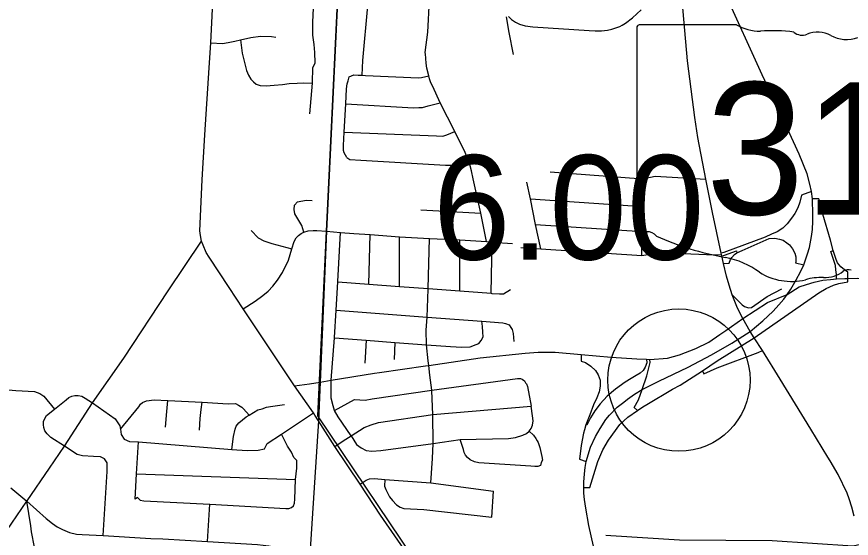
# Model space of a CAD drawing. Extents: x 1729596 to 1934326, y 644115 to 911751.
# Drawn here: x 1812277 to 1821078, y 737725 to 743222 of the extents above; entities that cross this region are included whole.
import ezdxf

# ---------------------------------------------------------------- set-up
doc = ezdxf.new("R2010")
doc.units = 0
for name, color, linetype in [('Default', 7, 'Continuous'), ('GM_X_City_Street', 7, 'Continuous'), ('GM_X_Corporation', 7, 'Continuous'), ('GM_X_Interchange_Ramps', 7, 'Continuous'), ('GM_X_State_Route', 7, 'Continuous'), ('GM_X_State_Shield', 7, 'Continuous'), ('GM_X_Township', 7, 'Continuous')]:
    doc.layers.add(name, color=color, linetype=linetype)

msp = doc.modelspace()

# ---------------------------------------------------------------- linework, layer by layer
at = {"layer": 'Default'}
msp.add_circle((1819260.4, 739391.8), 750, dxfattribs=at)
at = {"layer": 'GM_X_City_Street'}
for points in [[(1820011.8, 739903.3), (1819933.1, 740040.5), (1819879.5, 740151), (1819821, 740289.9), (1819788.6, 740392.2), (1819760.8, 740486.5), (1819728.6, 740619.4), (1819714.1, 740700), (1819708.2, 740715.9), (1819706.3, 740730.7), (1819612.9, 741156.7), (1819543.4, 741509.2), (1819461, 741950), (1819427.2, 742160.5), (1819349.1, 742757.4), (1819292.7, 743394.5), (1819202.4, 744281.3), (1819169.4, 744481.1), (1819164.7, 744500.9)], [(1816586.7, 742831.1), (1816586.1, 742837.6), (1816585.7, 742842.8), (1816613, 743058.6), (1816631.2, 743397.1), (1816646.9, 743684.4), (1816670.3, 744151.7), (1816674.5, 744200.9)], [(1815421.1, 739022.4), (1815406.2, 739045.4), (1815205.8, 739330.2), (1814666, 740142.8), (1814516.2, 740368.1), (1814305.9, 740687.6), (1814274.1, 740736.2), (1814242.4, 740812.6), (1814227.5, 740857.2), (1814215.6, 740916.8), (1814209.6, 740964.4), (1814234.4, 741501.2), (1814262.2, 741975.5), (1814305.9, 742682.9), (1814325.7, 742944.9), (1814352.9, 743518), (1814368.3, 743812.4)], [(1815369.2, 742197.6), (1815395, 742522.2), (1815395.5, 742528.3), (1815399.7, 742682.6), (1815425.9, 742737.2), (1815421.6, 742846.1), (1815415.2, 742927.1), (1815400.3, 743027.4), (1815399.2, 743162.9), (1815412.5, 743467.4)], [(1815928.8, 742761.5), (1815928.8, 742761.6), (1815980.2, 743334.6), (1815980.3, 743335.9)], [(1817464.5, 743223.5), (1817495.8, 743193.1), (1817536.6, 743163.6), (1817578.3, 743141.9), (1817639.9, 743124.5), (1817719.8, 743113.2), (1818314.4, 743075.9), (1818376, 743074.2), (1818442.9, 743074.2), (1818506.2, 743079.4), (1818552.2, 743089.8), (1818596.5, 743102.8), (1818635.6, 743117.6), (1818662.5, 743131.5), (1818696.3, 743154.1), (1818770.1, 743211.3), (1818863, 743295.5)], [(1817515.8, 742825.1), (1817469.8, 743056.8), (1817443.3, 743221.7)], [(1814325.7, 742944.9), (1814446.8, 742940.9), (1814506.3, 742950.8), (1814577.7, 742962.7), (1814637.2, 742976.6), (1814744.4, 743002.4), (1814847.6, 743016.3), (1814962.7, 743012.3), (1815010.3, 743004.4)], [(1814637.2, 742976.6), (1814655.5, 742836), (1814678.5, 742740.2), (1814699.4, 742656.3), (1814721.9, 742604.5), (1814744.3, 742564.7), (1814772.6, 742535), (1814800.8, 742509.3), (1814842.9, 742495.8), (1814908.8, 742494.5), (1814992.6, 742499.6), (1815080.3, 742506.6), (1815150, 742519.4), (1815235.9, 742520.4), (1815297.7, 742523.2), (1815395, 742522.2)], [(1817091.5, 741513), (1817074.6, 741598.9), (1817060, 741650.7), (1817036.4, 741713.1), (1817004.6, 741790.3), (1816898.2, 742011.3), (1816742.5, 742313.5), (1816665.5, 742487.3), (1816645.1, 742525.1), (1816628.7, 742567), (1816622.2, 742598.9), (1816603.5, 742678.8), (1816594.9, 742732.8), (1816586.7, 742831.1)], [(1815921.6, 742604.4), (1815928.8, 742761.5)], [(1815759.6, 741737.5), (1815731.1, 741785.3), (1815724.8, 741813.2), (1815722.3, 741863.2), (1815730.2, 742006.3), (1815746.7, 742302.2), (1815755.6, 742460.5), (1815760.9, 742514.6), (1815772.5, 742546.8), (1815784, 742589)], [(1815784, 742589), (1815831.8, 742607.6), (1815877.7, 742606.1), (1815921.6, 742604.4), (1815953.6, 742603), (1816514.8, 742577.6), (1816546.7, 742580), (1816622.2, 742598.9)], [(1815746.7, 742302.2), (1816462.4, 742262.6), (1816516.2, 742265.2), (1816556.2, 742265.7), (1816615.9, 742282.4), (1816742.5, 742313.5)], [(1815730.2, 742006.3), (1816705.2, 741967), (1816771.1, 741963.8), (1816812.9, 741976.3), (1816898.2, 742011.3)], [(1815759.6, 741737.5), (1815789.7, 741715.1), (1815907.7, 741710.4), (1816799.3, 741656.9), (1816857.4, 741656.6), (1817036.4, 741713.1)], [(1817901.2, 741586.6), (1818878.7, 741514.8), (1819010.2, 741540), (1819543.4, 741509.2)], [(1817229.7, 740852.5), (1817171.6, 741150.5), (1817091.5, 741513)], [(1818869.4, 740704.5), (1818872.3, 740959.2), (1818875.3, 741221.6), (1818878.7, 741514.8)], [(1817802.4, 740776), (1817749, 741033.2), (1817693.5, 741300.7), (1817656.8, 741477.6)], [(1815306.2, 740952.5), (1815283.5, 741021.8), (1815209.8, 741142.7), (1815201.6, 741189.8), (1815207.8, 741234.9), (1815236.5, 741269.7), (1815330.7, 741288.1), (1815392.2, 741284)], [(1817693.5, 741300.7), (1818875.3, 741221.6)], [(1816538.5, 741187.7), (1817171.6, 741150.5)], [(1814666, 740142.8), (1814793.2, 740224.7), (1814872.9, 740282.8), (1814930.1, 740328.7), (1814977.8, 740380.7), (1815028.9, 740444.8), (1815081.7, 740524.5), (1815143.5, 740654.7), (1815177.1, 740777.1), (1815203.4, 740851.7), (1815225.5, 740892), (1815247.1, 740916.2), (1815278, 740937.7), (1815306.2, 740952.5), (1815349.9, 740966.6), (1815403.6, 740969.2), (1815441.7, 740969.1), (1815544.4, 740961.4)], [(1814749.9, 740967.3), (1814822.7, 740891), (1814883.3, 740859.8), (1814968.2, 740832.1), (1815177.1, 740777.1)], [(1815544.4, 740961.4), (1815690.3, 740947)], [(1817749, 741033.2), (1818872.3, 740959.2)], [(1815804.1, 738806.3), (1815668.2, 739006.6), (1815629.8, 739072.2), (1815613, 739120.1), (1815594.8, 739202.2), (1815592.8, 739265.7), (1815593.7, 739389.8), (1815628.6, 739836.4), (1815628.9, 739841.3), (1815646.3, 740130), (1815664.1, 740426.9), (1815664.3, 740430.5), (1815690.3, 740947)], [(1815690.3, 740947), (1815833.7, 740937.8), (1816003.8, 740926.5), (1816314.2, 740900.9), (1816631.8, 740882.5)], [(1815991, 740402.6), (1816003.8, 740926.5)], [(1816314.9, 740378.6), (1816314.2, 740900.9)], [(1816644.5, 738310.2), (1816660.4, 738566.2), (1816670.3, 738725), (1816666.3, 739028.6), (1816654.3, 739280.2), (1816653.7, 739285.8), (1816634, 739442.4), (1816621.6, 739547.5), (1816615.8, 739596.5), (1816599.4, 739764.2), (1816595.1, 739916.9), (1816606.9, 740055.9), (1816616.2, 740351.6), (1816616.4, 740356.2), (1816631.8, 740882.5)], [(1816631.8, 740882.5), (1816949.7, 740868.9), (1817229.7, 740852.5), (1817292.3, 740845.1), (1817506.8, 740831.7)], [(1816949.6, 740331.5), (1816949.7, 740868.9)], [(1812623.9, 738465.6), (1812781.2, 738694.2), (1813077.6, 739152.4), (1813406.5, 739622.3), (1813874.2, 740332.1), (1814227.5, 740857.2)], [(1817281.1, 740306.9), (1817292.3, 740845.1)], [(1817594.6, 740789.9), (1817802.4, 740776), (1818869.4, 740704.5), (1819056, 740735.2), (1819634.2, 740710.9), (1819708.2, 740715.9)], [(1815664.1, 740426.9), (1815991, 740402.6), (1816314.9, 740378.6), (1816616.4, 740356.2), (1816949.6, 740331.5), (1817281.1, 740306.9), (1817287.9, 740306.3), (1817289.3, 740306.2)], [(1819754.3, 739915.1), (1819933.1, 740040.5), (1820194.2, 740209.6), (1820399.9, 740295.3), (1820528.8, 740373.6), (1820606.5, 740399.5), (1820685.4, 740424.1), (1820778.5, 740444.8), (1820858.9, 740453.9), (1820920.7, 740458.2), (1821011, 740463.3), (1821041.7, 740464.1)], [(1821041.7, 740464.1), (1821041.7, 740464.1), (1821142.6, 740466.8), (1821416.3, 740461.5), (1821669.8, 740456.3)], [(1817289.3, 740306.2), (1817366.5, 740300.5), (1817384.5, 740302.7), (1817410.4, 740301), (1817483.8, 740346)], [(1819821, 740289.9), (1819926.4, 740186.2), (1819953.2, 740167.7), (1819995, 740154.4), (1820025.2, 740156), (1820189.2, 740271.5), (1820346.5, 740355.2)], [(1815646.3, 740130), (1816606.9, 740055.9), (1817183.5, 740011.3), (1817401.9, 739994.5), (1817429.9, 739988.8), (1817470, 739973.3), (1817488.2, 739947.5), (1817500.5, 739923.6), (1817510.9, 739883.7), (1817519.8, 739799.6)], [(1815628.6, 739836.4), (1815962.2, 739811.6), (1816266, 739789), (1816599.4, 739764.2), (1816853.1, 739745.3), (1816970.9, 739739.6), (1817058.7, 739741.9), (1817122.6, 739766.1), (1817150.5, 739778.1), (1817176.4, 739808.3), (1817196.3, 739848.4), (1817192.2, 739898.4), (1817188.1, 739956.5), (1817183.5, 740011.3)], [(1816104.5, 739472.6), (1816587.9, 739542.6), (1816621.6, 739547.5), (1817163.7, 739625.4), (1817638.9, 739676.2), (1817776.9, 739686.6), (1817954, 739686.6), (1818230.5, 739662.1), (1818546.8, 739632.5), (1818816, 739615.7), (1818917.5, 739611.7), (1818954.9, 739609.8), (1819140.2, 739624.2), (1819266.9, 739658.9), (1819437.6, 739725.8), (1819576.6, 739792.8), (1819692.1, 739871.5), (1819754.3, 739915.1)], [(1820831.9, 738581.1), (1820651.2, 738873.9), (1820328.1, 739401.1), (1820140.7, 739704.1), (1820053.6, 739838), (1820011.8, 739903.3)], [(1815962.2, 739811.6), (1815946.9, 739568.8)], [(1816266, 739789), (1816258.3, 739609.6)], [(1815364.6, 739354.1), (1815477.3, 739371), (1815593.7, 739389.8), (1816048.9, 739464.5), (1816104.5, 739472.6)], [(1815629.8, 739072.2), (1815838.8, 739188.3), (1815951.7, 739180.2), (1816025.6, 739194.5), (1816653.7, 739285.8), (1816656.3, 739286.2), (1817556.6, 739408.7), (1817588.6, 739408.8), (1817606.6, 739402.8), (1817630.6, 739384.8), (1817642.6, 739364.8), (1817654.6, 739350.9), (1817664.6, 739322.8), (1817701, 739116.6)], [(1811638.9, 739254.5), (1811948, 739245.5), (1811973.2, 739285.2), (1812011.2, 739299.7), (1812154, 739292.5), (1812269.7, 739283.4), (1812464.9, 739270.8), (1812520.9, 739249.1), (1812562.5, 739223.8), (1812674.6, 739086.4)], [(1815205.8, 739330.2), (1815364.6, 739354.1)], [(1812674.6, 739086.4), (1812798.4, 739184), (1812828.2, 739207.5), (1812859.8, 739222), (1812889.6, 739229.2), (1812924.9, 739230.1), (1812962.8, 739221.1), (1812999.9, 739200.3), (1813077.6, 739152.4), (1813314.6, 738984.8), (1813363.8, 738909.2), (1813370.3, 738873.5), (1813378.7, 738817.8), (1813409.3, 738770.5), (1813467.8, 738745.4), (1813562.4, 738739.9), (1814546.1, 738659.9), (1814706, 738650.5), (1814821.9, 738652.4), (1814890.1, 738669.2), (1814920, 738724), (1815068.9, 738822.2), (1815406.2, 739045.4)], [(1813370.3, 738873.5), (1813565.1, 739110), (1813583.6, 739137.7), (1813603.9, 739155.4), (1813646.1, 739172.6), (1813728.3, 739185.2), (1813872.3, 739177.4), (1814231.4, 739158), (1814506.8, 739143.1), (1814582.7, 739143.7), (1814614.4, 739129.1), (1814650, 739108.4), (1814667.7, 739088.1), (1814728.5, 739021.6)], [(1813847, 738894.5), (1813860, 739062.6), (1813872.3, 739177.4)], [(1814204.2, 738865.9), (1814212.3, 738986.1), (1814224, 739082.1), (1814231.4, 739158)], [(1814546.1, 738659.9), (1814562.7, 738797.4), (1814580, 738873.2), (1814592.5, 738905.1), (1814621.1, 738940.6), (1814698.2, 739003.4), (1814728.5, 739021.6), (1814821.3, 739077.3), (1814865.5, 739090.5), (1814909.8, 739105.8), (1814953.9, 739115), (1815102.1, 739134.4)], [(1815720, 738750.6), (1815804.1, 738806.3), (1815940, 738891.7), (1816015.5, 738919.5), (1816090.9, 738945.2), (1816666.3, 739028.6), (1817701, 739116.6)], [(1815804.1, 738806.3), (1815860.7, 738713.1), (1815910.3, 738679.3), (1815963.9, 738651.5), (1816023.4, 738641.6), (1816116.6, 738649.6), (1816670.3, 738725), (1816954.1, 738764.7), (1817464.1, 738775.6), (1817536, 738787.8), (1817613.8, 738810), (1817653.7, 738830.1), (1817681.8, 738854.5), (1817701.5, 738880.3), (1817717.4, 738918.4), (1817723.3, 738962.5), (1817717.2, 739016.5), (1817701, 739116.6)], [(1813188.5, 737753.1), (1813229.4, 738428.6), (1813231.2, 738519.9), (1813203.3, 738561.7), (1813161.6, 738584), (1813086.4, 738586.8), (1812969.5, 738592.3), (1812913.8, 738609), (1812781.2, 738694.2), (1812636.3, 738786), (1812596.8, 738826.1), (1812573.3, 738858.7), (1812563.4, 738892.1), (1812560.7, 738920.1), (1812560.7, 738957.2), (1812572.4, 738987), (1812592.3, 739018.6), (1812674.6, 739086.4)], [(1816494.4, 737417.2), (1816478.5, 737440.8), (1816114.2, 737970.1), (1815899.4, 738296.3), (1815630.5, 738691.2), (1815458.8, 738964.1), (1815421.1, 739022.4)], [(1817681.8, 738854.5), (1817725.6, 738812.3), (1817751.6, 738776.3), (1817763.7, 738752.3), (1817777.7, 738734.3), (1817793.8, 738682.3), (1817813.9, 738588.2), (1817820, 738548.2), (1817808.1, 738522.1), (1817802.1, 738492)], [(1815195, 738067.8), (1815206.8, 738095), (1815211.5, 738137.6), (1815217.4, 738344.6), (1815232.2, 738464.6), (1815231.6, 738543.4), (1815200.1, 738575.5), (1815173.2, 738632.1), (1815132.4, 738696.9), (1815068.9, 738822.2)], [(1817802.1, 738492), (1817772.2, 738479.9), (1817740.3, 738481.9), (1817698.3, 738483.8), (1817149.2, 738520.4), (1817103.2, 738530.3), (1817057.2, 738552.2), (1817031.2, 738576.1), (1817011.2, 738600.1), (1816997.2, 738628.1), (1816987.1, 738660.2), (1816954.1, 738764.7)], [(1813551.7, 738155.3), (1813528, 738136.6), (1813541.8, 738403), (1813562.4, 738739.9)], [(1815630.5, 738691.2), (1815720, 738750.6)], [(1821107.7, 737957.5), (1821084.7, 738053.7), (1821056.2, 738140.7), (1821034, 738201.5), (1820940.5, 738398.1), (1820856.2, 738541.6), (1820831.9, 738581.1)], [(1812386.5, 738120.5), (1812623.9, 738465.6)], [(1813541.8, 738403), (1815217.4, 738344.6)], [(1815899.4, 738296.3), (1815961.9, 738339), (1815997.6, 738350.9), (1816049.2, 738353.9), (1816159.3, 738344), (1816644.5, 738310.2), (1817303.5, 738220.4)], [(1816159.3, 738344), (1816156.3, 738275.5), (1816168.3, 738238.8), (1816209.9, 738162.4), (1816240.7, 738122.7), (1816282.4, 738079), (1816320.1, 738054.2), (1816360.7, 738039.3), (1816571.1, 738027.4), (1817288.1, 737947.9)], [(1812216, 738255.1), (1812383.6, 738116.2)], [(1813551.7, 738155.3), (1813577.7, 738126.9), (1813616.8, 738121), (1814312.4, 738084.4), (1815114.5, 738038.2), (1815147.6, 738038.2), (1815173.6, 738050), (1815195, 738067.8)], [(1817288.1, 737947.9), (1817303.5, 738220.4)], [(1812120, 737732), (1812173.5, 737806.3), (1812383.6, 738116.2), (1812386.5, 738120.5)], [(1812424.7, 737857.4), (1812383.6, 738116.2)], [(1812383.6, 738116.2), (1812589.3, 737933.9), (1812653.5, 737879.2), (1812703, 737846.3), (1812760.3, 737815.9), (1812832.3, 737787.2), (1812906.9, 737769.4), (1812967.3, 737763.7), (1813188.5, 737753.1), (1813690.1, 737723.5), (1813817.9, 737717.6), (1814288.8, 737690.4), (1814815.6, 737659.5), (1814937.1, 737643.9), (1815069, 737622.2), (1815174.1, 737600.5), (1815280.9, 737574.4), (1815368.5, 737553.6), (1815375.5, 737552)], [(1814288.8, 737690.4), (1814312.4, 738084.4)], [(1812120.6, 731255.1), (1812146.6, 731618), (1812185.6, 732437.4), (1812229.9, 733234.3), (1812272.5, 733987.8), (1812285.5, 734197), (1812328, 734907), (1812381.1, 735762), (1812389.6, 735924.4), (1812420, 736461.7), (1812451.3, 736956.5), (1812476.5, 737414), (1812477.3, 737457.4), (1812473.8, 737530.3), (1812463.4, 737630.1), (1812434.8, 737794.2), (1812424.7, 737857.4)], [(1818490.6, 737756.8), (1818540.5, 737754.9), (1819265.6, 737709.6), (1820244.4, 737700.5), (1821093.1, 737645.3), (1821178.4, 737662)]]:
    msp.add_lwpolyline(points, dxfattribs=at)
at = {"layer": 'GM_X_Corporation'}
msp.add_lwpolyline([(1815031.6, 731417), (1815066.6, 732239), (1815077.8, 732503), (1815093.6, 732876.3), (1815139, 733944.7), (1815141.8, 733988.9), (1815356.3, 737406), (1816589.6, 737330.2), (1815452.4, 739016.6), (1815544.4, 740961.4), (1815672.7, 743675), (1814858.3, 743741.1), (1814854.5, 743917.5), (1814400.6, 743931.4), (1814606.1, 746797.7), (1811751.4, 746936.7), (1811795.3, 747728.1), (1811256.6, 747738.7), (1810722, 748085)], dxfattribs=at)
at = {"layer": 'GM_X_Interchange_Ramps'}
for points in [[(1820659.4, 741379.3), (1820553.5, 741340.9), (1820534.7, 741266.1), (1820512.7, 741206.8), (1820481.6, 741146.9), (1820447.3, 741096.9), (1820400.7, 741039.9), (1820354.3, 740994.6), (1820297.6, 740955.1), (1820235.7, 740929), (1820171.2, 740899), (1819732.5, 740736.3), (1819706.3, 740730.7)], [(1821041.7, 740464.1), (1821041.3, 740530.9), (1821005, 740555.2), (1820965.8, 740586), (1820932.4, 740628.4), (1820917.3, 740663.8), (1820886.5, 740756.5), (1820856.9, 740867.8), (1820777.7, 741141.7), (1820736.5, 741303.8), (1820667.1, 741302.5)], [(1819728.6, 740619.4), (1819789.1, 740626), (1819805, 740663.2), (1819818.9, 740682.6), (1819846.2, 740715.4), (1819872, 740731.8), (1819926.6, 740758.6), (1820212.9, 740883.2), (1820271.6, 740886.6), (1820321.1, 740877.6), (1820360.8, 740865.3), (1820398.5, 740840.3), (1820426.1, 740816.4), (1820456.6, 740775.6), (1820481, 740728.8), (1820491.3, 740690.4), (1820492.4, 740639.7), (1820490, 740627.6), (1820577.9, 740607.6)], [(1819714.1, 740700), (1819742, 740708.9), (1819866.1, 740753.6), (1819872, 740731.8)], [(1820920.7, 740458.2), (1820920.5, 740506.4), (1820915.9, 740554.1), (1820910.3, 740599.1), (1820897.6, 740641.3), (1820862.7, 740748.8), (1820886.5, 740756.5)], [(1818256.1, 738259.2), (1818321.7, 738258.6), (1818405.1, 738533), (1818457.9, 738656.7), (1818516.5, 738758), (1818635.5, 738922.7), (1818720.6, 739001.7), (1818825, 739072.8), (1818880.1, 739110), (1818923.3, 739135.9), (1819190.9, 739296.3), (1819271.6, 739340.2), (1819508.5, 739489.6), (1819663.4, 739594.8), (1820053.6, 739838), (1820735.9, 740312.5), (1820813.2, 740356.8), (1820890.9, 740392.1), (1820946.2, 740409.7), (1821041.9, 740429), (1821041.7, 740464.1)], [(1818230.5, 739662.1), (1818227.8, 739591.8), (1818273.9, 739576.4), (1818330.5, 739538.8), (1818379.3, 739494.4), (1818408.3, 739447.9), (1818429.7, 739390.2), (1818428.8, 739326.6), (1818418.6, 739267), (1818394, 739203.9), (1818361, 739131.2), (1818320.7, 739026.4), (1818277.6, 738922.3), (1818262.8, 738869.6), (1818254.5, 738831), (1818228.4, 738702.6), (1818210.8, 738559.5), (1818282.5, 738535.3)], [(1819508.5, 739489.6), (1819522.3, 739459.3), (1819662.7, 739519.9), (1820095.5, 739682.3), (1820140.7, 739704.1)], [(1818917.5, 739611.7), (1818920.1, 739573.1), (1818904.6, 739526.9), (1818882.1, 739492.9), (1818852.7, 739466.8), (1818808, 739438.8), (1818758.1, 739407.8), (1818693, 739370.6), (1818590.1, 739297.6), (1818504.6, 739222.9), (1818429.3, 739142.4), (1818371.9, 739067.4), (1818328.8, 738996), (1818290.6, 738916.1), (1818277.6, 738922.3)], [(1818825, 739072.8), (1818788.1, 739103.8), (1818835.3, 739183.5), (1818873.4, 739293.4), (1818923.4, 739437.2), (1818957.1, 739577.9), (1818954.9, 739609.8)]]:
    msp.add_lwpolyline(points, dxfattribs=at)
at = {"layer": 'GM_X_State_Route'}
msp.add_lwpolyline([(1818481.7, 737098.3), (1818308.7, 737858.5), (1818277.5, 738041.3), (1818262.9, 738134.7), (1818258.7, 738199), (1818256.1, 738259.2), (1818258.7, 738316.2), (1818262.9, 738405), (1818271.8, 738469.8), (1818282.5, 738535.3), (1818329, 738683.6), (1818379, 738795.9), (1818428.1, 738880.7), (1818490.7, 738976), (1818527.1, 739020.9), (1818608.7, 739105.9), (1818678, 739160.4), (1818717.1, 739191.6), (1818790.7, 739245.4), (1818873.4, 739293.4), (1819049.2, 739382), (1819356.6, 739526.6), (1819604.9, 739658.9), (1819816.5, 739781.1), (1820011.8, 739903.3), (1820146.2, 740018.3), (1820252.6, 740117.7), (1820314.6, 740184.4), (1820367.2, 740245.2), (1820399.9, 740295.3), (1820440.9, 740350.3), (1820497.8, 740448.7), (1820542, 740532.9), (1820577.9, 740607.6), (1820614.4, 740723), (1820635.5, 740789.2), (1820656.6, 740904), (1820667.2, 740977.9), (1820673.2, 741066.9), (1820673.2, 741167.9), (1820668.7, 741267.5), (1820667.1, 741302.5), (1820659.4, 741379.3), (1820640.4, 741458.2), (1820610.9, 741566.5), (1820527.3, 741773.1), (1820409.3, 742033.8), (1820139.7, 742609.5), (1819748.4, 743471.4)], dxfattribs=at)
at = {"layer": 'GM_X_State_Shield'}
for p, q in [((1818815.5, 743101.3), (1818815.5, 740988.1)), ((1819869, 743137.7), (1818849.8, 743137.7))]:
    msp.add_line(p, q, dxfattribs=at)
for centre, major_axis, start_param, end_param in [((1818855.4, 743105.8), (40.3, 0), 1.712693, 3.28349), ((1820111.8, 743383), (391.1, 0), 4.042523, 4.731795), ((1820241.4, 741951.3), (1404, 0), 1.404758, 1.657858), ((1820725.8, 742872.5), (234.6, 0), 0.950623, 2.079405), ((1820560.2, 743116.8), (112.8, 0), 3.836095, 5.185415), ((1821028.6, 743207.5), (282.2, 0), 4.081561, 5.145723), ((1818855.7, 740983.4), (40.7, 0), 3.00124, 4.508301), ((1818861.9, 741199.6), (310.4, 0), 4.665946, 4.897461), ((1818925.4, 740866.1), (111.9, 0), 0.519207, 1.627899), ((1820338.6, 742764.8), (2665.4, 0), 4.195997, 4.488961), ((1819544, 740038.7), (833.9, 0), 0.823519, 1.323587), ((1820445.9, 740855.7), (529.2, 0), 4.026481, 4.996735), ((1820790.3, 740697.4), (282, 0), 4.691044, 5.507374), ((1821045.4, 740492.7), (79.4, 0), 1.147584, 2.315152), ((1820751.7, 740125), (434.8, 0), 1.495662, 1.94098)]:
    msp.add_ellipse(centre, major_axis=major_axis, ratio=0.8, start_param=start_param, end_param=end_param, dxfattribs=at)
at = {"layer": 'GM_X_Township'}
msp.add_lwpolyline([(1815879.3, 747871.6), (1815796.2, 746156.8), (1815780.7, 745837.9), (1815778.1, 745783.2), (1815756, 745326.8), (1815741.5, 745028), (1815664.2, 743456.1), (1815544.4, 740961.4), (1815477.3, 739371), (1815458.8, 738964.1), (1815368.5, 737553.6), (1815346, 737173.4), (1815329.5, 736854), (1815259.6, 735850.6), (1815141.8, 733988.9), (1815095.2, 733995.2), (1815095.1, 733955.6), (1815031.4, 732873.1), (1815020.9, 732518), (1815008.3, 732242), (1814953.8, 731433.9), (1814937.1, 731076.2)], dxfattribs=at)

# ---------------------------------------------------------------- texts
at = {"layer": 'Default'}
msp.add_text('6.00', height=1100, dxfattribs=at).set_placement((1816666.7, 740662.1))
at = {"layer": 'GM_X_State_Shield'}
msp.add_text('315', height=1392.19, dxfattribs=at).set_placement((1819545.1, 741137.1))

doc.saveas('drawing.dxf')
